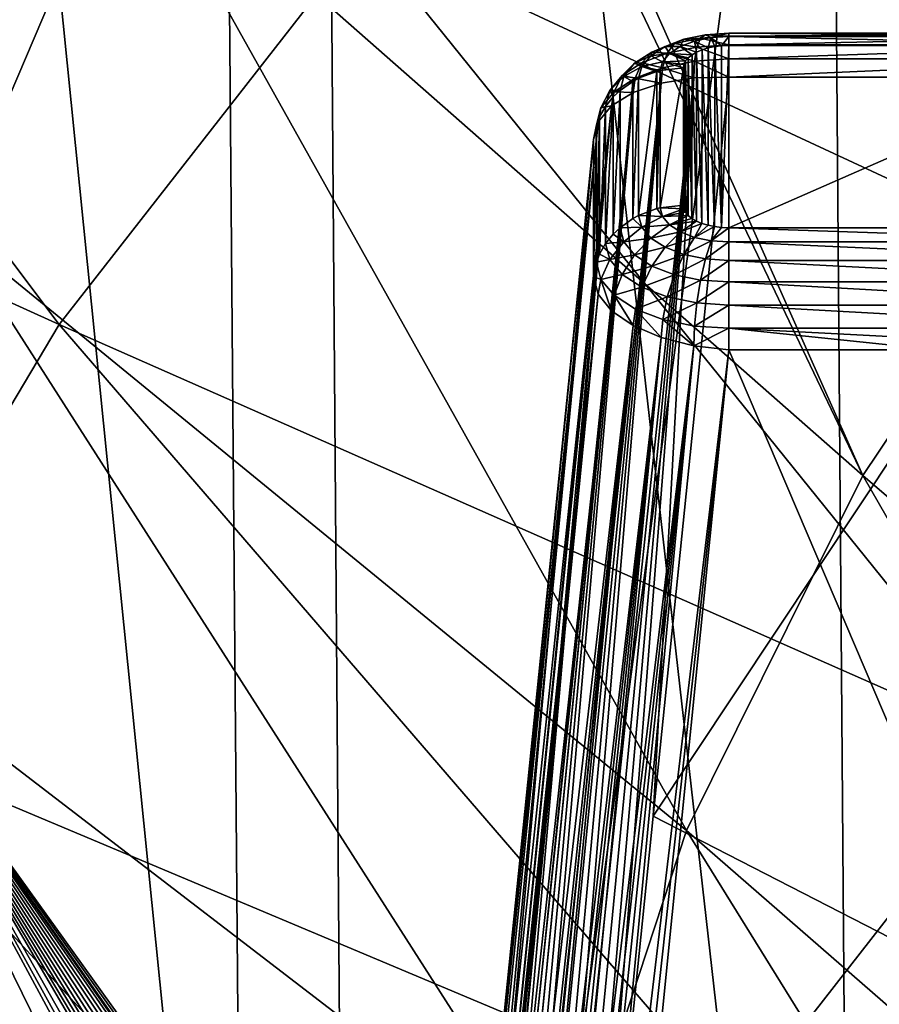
# Model space of a CAD drawing. Header units: metres. Extents: x -109 to 109, y -78 to 121.
# Tile 397 of 656: x -21.29 to -19.38, y -59.21 to -57.03. Entities that reach past the tile are written whole.
import ezdxf

# ---------------------------------------------------------------- set-up
doc = ezdxf.new("R2010")
doc.units = ezdxf.units.M
doc.layers.add('solid_508554_SW0001', color=7, linetype='CONTINUOUS')

msp = doc.modelspace()

# ---------------------------------------------------------------- linework, layer by layer
at = {"layer": 'solid_508554_SW0001'}
for points in [[(-20.787943, -61.015339, 18.419567), (-20.886246, -49.139118, 11.483313), (-22.081396, -48.201115, 13.107984)], [(-21.977468, -60.081745, 20.036596), (-20.787943, -61.015339, 18.419567), (-22.081396, -48.201115, 13.107984)], [(-19.440191, -61.893551, 16.898458), (-19.532137, -50.021473, 9.955032), (-20.886246, -49.139118, 11.483313)], [(-20.787943, -61.015339, 18.419567), (-19.440191, -61.893551, 16.898458), (-20.886246, -49.139118, 11.483313)], [(-22.10779, -50.006721, 9.991055), (-20.641497, -50.914703, 8.418381), (-22.00915, -62.147335, 17.084723)], [(-17.944492, -62.709682, 15.484876), (-18.029377, -50.841457, 8.534775), (-19.532137, -50.021473, 9.955032)], [(-19.440191, -61.893551, 16.898458), (-17.944492, -62.709682, 15.484876), (-19.532137, -50.021473, 9.955032)], [(-20.641497, -50.914703, 8.418381), (-20.549398, -63.05127, 15.519061), (-22.00915, -62.147335, 17.084723)], [(-20.641497, -50.914703, 8.418381), (-19.02648, -51.757244, 6.959062), (-20.549398, -63.05127, 15.519061)], [(-19.02648, -51.757244, 6.959062), (-18.941599, -63.890045, 14.06626), (-20.549398, -63.05127, 15.519061)], [(-22.579817, -55.22147, 37.501274), (-21.053436, -56.600044, 38.944065), (-21.434811, -57.493744, 37.396133)], [(-17.434929, -57.128788, 46.136292), (-18.763037, -55.21257, 46.031895), (-19.71125, -56.008224, 44.653782)], [(-20.33606, -55.981346, 40.525566), (-19.746634, -55.229622, 41.827587), (-18.904879, -57.270119, 41.36869)], [(-19.746634, -55.229622, 41.827587), (-18.269255, -56.525734, 42.658005), (-18.904879, -57.270119, 41.36869)], [(-21.053436, -56.600044, 38.944065), (-20.523272, -55.725494, 40.458836), (-19.419413, -58.037533, 40.039486)], [(-20.523272, -55.725494, 40.458836), (-20.33606, -55.981346, 40.525566), (-19.419413, -58.037533, 40.039486)], [(-21.198177, -57.703152, 41.718082), (-22.565981, -55.882034, 41.20887), (-23.128641, -56.827003, 39.572128)], [(-21.198177, -57.703152, 41.718082), (-20.524817, -56.840313, 43.212563), (-22.565981, -55.882034, 41.20887)], [(-20.33606, -55.981346, 40.525566), (-18.904879, -57.270119, 41.36869), (-19.419413, -58.037533, 40.039486)], [(-18.316025, -57.868122, 44.855724), (-19.71125, -56.008224, 44.653782), (-20.524817, -56.840313, 43.212563)], [(-18.316025, -57.868122, 44.855724), (-17.434929, -57.128788, 46.136292), (-19.71125, -56.008224, 44.653782)], [(-21.434811, -57.493744, 37.396133), (-21.053436, -56.600044, 38.944065), (-19.809559, -58.823067, 38.678905)], [(-21.053436, -56.600044, 38.944065), (-19.419413, -58.037533, 40.039486), (-19.809559, -58.823067, 38.678905)], [(-21.726734, -58.590847, 40.180553), (-21.198177, -57.703152, 41.718082), (-23.128641, -56.827003, 39.572128)], [(-19.072004, -58.641312, 43.516521), (-20.524817, -56.840313, 43.212563), (-21.198177, -57.703152, 41.718082)], [(-19.072004, -58.641312, 43.516521), (-18.316025, -57.868122, 44.855724), (-20.524817, -56.840313, 43.212563)], [(-19.857315, -57.088131, 33.472939), (-19.816027, -57.072346, 33.500282), (-19.823547, -57.088116, 33.433811)], [(-19.83658, -57.081482, 33.546818), (-19.816027, -57.072346, 33.500282), (-19.857315, -57.088131, 33.472939)], [(-19.83658, -57.081482, 33.546818), (-19.778627, -57.069527, 33.567528), (-19.816027, -57.072346, 33.500282)], [(-19.78684, -57.089386, 33.614532), (-19.778627, -57.069527, 33.567528), (-19.83658, -57.081482, 33.546818)], [(-19.816027, -57.072346, 33.500282), (-19.792175, -57.076122, 33.454586), (-19.823547, -57.088116, 33.433811)], [(-19.816027, -57.072346, 33.500282), (-19.767998, -57.062435, 33.517448), (-19.792175, -57.076122, 33.454586)], [(-19.778627, -57.069527, 33.567528), (-19.767998, -57.062435, 33.517448), (-19.816027, -57.072346, 33.500282)], [(-19.767998, -57.062435, 33.517448), (-19.755665, -57.068588, 33.467632), (-19.792175, -57.076122, 33.454586)], [(-19.792175, -57.076122, 33.454586), (-19.755665, -57.068588, 33.467632), (-19.761984, -57.091282, 33.414997)], [(-19.78684, -57.089386, 33.614532), (-19.716505, -57.084774, 33.62252), (-19.778627, -57.069527, 33.567528)], [(-19.778627, -57.069527, 33.567528), (-19.716505, -57.065453, 33.574585), (-19.767998, -57.062435, 33.517448)], [(-19.778627, -57.069527, 33.567528), (-19.716505, -57.084774, 33.62252), (-19.716505, -57.065453, 33.574585)], [(-19.767998, -57.062435, 33.517448), (-19.716505, -57.065453, 33.574585), (-19.716505, -57.059059, 33.523296)], [(-19.767998, -57.062435, 33.517448), (-19.716505, -57.059059, 33.523296), (-19.755665, -57.068588, 33.467632)], [(-19.755665, -57.068588, 33.467632), (-19.747402, -57.08828, 33.420197), (-19.761984, -57.091282, 33.414997)], [(-19.755665, -57.068588, 33.467632), (-19.716505, -57.059059, 33.523296), (-19.716505, -57.066021, 33.47208)], [(-19.755665, -57.068588, 33.467632), (-19.716505, -57.066021, 33.47208), (-19.732073, -57.086456, 33.423359)], [(-19.755665, -57.068588, 33.467632), (-19.732073, -57.086456, 33.423359), (-19.747402, -57.08828, 33.420197)], [(-19.716505, -57.066021, 33.47208), (-19.716505, -57.08585, 33.424408), (-19.732073, -57.086456, 33.423359)], [(-19.716505, -57.059059, 33.523296), (-18.796524, -57.059059, 33.523296), (-18.796524, -57.066021, 33.47208)], [(-19.716505, -57.066021, 33.47208), (-19.716505, -57.059059, 33.523296), (-18.796524, -57.066021, 33.47208)], [(-19.716505, -57.065453, 33.574585), (-18.796524, -57.065453, 33.574581), (-18.796524, -57.059059, 33.523296)], [(-19.716505, -57.059059, 33.523296), (-19.716505, -57.065453, 33.574585), (-18.796524, -57.059059, 33.523296)], [(-19.716505, -57.084774, 33.62252), (-18.796524, -57.084774, 33.62252), (-18.796524, -57.065453, 33.574581)], [(-19.716505, -57.065453, 33.574585), (-19.716505, -57.084774, 33.62252), (-18.796524, -57.065453, 33.574581)], [(-19.716505, -57.066021, 33.47208), (-18.796524, -57.08585, 33.424408), (-19.716505, -57.08585, 33.424408)], [(-19.716505, -57.066021, 33.47208), (-18.796524, -57.066021, 33.47208), (-18.796524, -57.08585, 33.424408)], [(-19.889025, -57.10873, 33.43726), (-19.857315, -57.088131, 33.472939), (-19.84763, -57.103764, 33.406712)], [(-19.886415, -57.100536, 33.513813), (-19.857315, -57.088131, 33.472939), (-19.889025, -57.10873, 33.43726)], [(-19.886415, -57.100536, 33.513813), (-19.83658, -57.081482, 33.546818), (-19.857315, -57.088131, 33.472939)], [(-19.852465, -57.102928, 33.59108), (-19.83658, -57.081482, 33.546818), (-19.886415, -57.100536, 33.513813)], [(-19.857315, -57.088131, 33.472939), (-19.823547, -57.088116, 33.433811), (-19.84763, -57.103764, 33.406712)], [(-19.852465, -57.102928, 33.59108), (-19.78684, -57.089386, 33.614532), (-19.83658, -57.081482, 33.546818)], [(-19.792089, -57.120693, 33.655319), (-19.78684, -57.089386, 33.614532), (-19.852465, -57.102928, 33.59108)], [(-19.84763, -57.103764, 33.406712), (-19.823547, -57.088116, 33.433811), (-19.797598, -57.10643, 33.388763)], [(-19.823547, -57.088116, 33.433811), (-19.792175, -57.076122, 33.454586), (-19.787378, -57.100468, 33.39909)], [(-19.823547, -57.088116, 33.433811), (-19.787378, -57.100468, 33.39909), (-19.797598, -57.10643, 33.388763)], [(-19.792175, -57.076122, 33.454586), (-19.761984, -57.091282, 33.414997), (-19.775412, -57.095379, 33.407906)], [(-19.792175, -57.076122, 33.454586), (-19.775412, -57.095379, 33.407906), (-19.787378, -57.100468, 33.39909)], [(-19.792089, -57.120693, 33.655319), (-19.716505, -57.115738, 33.663906), (-19.78684, -57.089386, 33.614532)], [(-19.78684, -57.089386, 33.614532), (-19.716505, -57.115738, 33.663906), (-19.716505, -57.084774, 33.62252)], [(-19.76219, -57.483826, 32.735092), (-19.775412, -57.095379, 33.407906), (-19.761984, -57.091282, 33.414997)], [(-19.74761, -57.486847, 32.729858), (-19.76219, -57.483826, 32.735092), (-19.761984, -57.091282, 33.414997)], [(-19.74761, -57.486847, 32.729858), (-19.761984, -57.091282, 33.414997), (-19.747402, -57.08828, 33.420197)], [(-19.732241, -57.488693, 32.726665), (-19.74761, -57.486847, 32.729858), (-19.747402, -57.08828, 33.420197)], [(-19.732241, -57.488693, 32.726665), (-19.747402, -57.08828, 33.420197), (-19.732073, -57.086456, 33.423359)], [(-19.732241, -57.488693, 32.726665), (-19.732073, -57.086456, 33.423359), (-19.716505, -57.08585, 33.424408)], [(-19.716505, -57.489311, 32.725594), (-19.732241, -57.488693, 32.726665), (-19.716505, -57.08585, 33.424408)], [(-19.716505, -57.115738, 33.663906), (-18.796524, -57.115738, 33.663906), (-18.796524, -57.084774, 33.62252)], [(-19.716505, -57.084774, 33.62252), (-19.716505, -57.115738, 33.663906), (-18.796524, -57.084774, 33.62252)], [(-19.716505, -57.489311, 32.725594), (-19.716505, -57.08585, 33.424408), (-18.796524, -57.08585, 33.424408)], [(-18.796524, -57.489311, 32.725594), (-19.716505, -57.489311, 32.725594), (-18.796524, -57.08585, 33.424408)], [(-19.924696, -57.125408, 33.470737), (-19.886415, -57.100536, 33.513813), (-19.889025, -57.10873, 33.43726)], [(-19.908901, -57.124508, 33.553699), (-19.886415, -57.100536, 33.513813), (-19.924696, -57.125408, 33.470737)], [(-19.924696, -57.125408, 33.470737), (-19.889025, -57.10873, 33.43726), (-19.908968, -57.13274, 33.395676)], [(-19.908968, -57.13274, 33.395676), (-19.889025, -57.10873, 33.43726), (-19.862772, -57.12199, 33.375141)], [(-19.908901, -57.124508, 33.553699), (-19.852465, -57.102928, 33.59108), (-19.886415, -57.100536, 33.513813)], [(-19.862617, -57.135246, 33.630116), (-19.852465, -57.102928, 33.59108), (-19.908901, -57.124508, 33.553699)], [(-19.889025, -57.10873, 33.43726), (-19.84763, -57.103764, 33.406712), (-19.862772, -57.12199, 33.375141)], [(-19.862772, -57.12199, 33.375141), (-19.84763, -57.103764, 33.406712), (-19.811834, -57.120354, 33.364643)], [(-19.862617, -57.135246, 33.630116), (-19.792089, -57.120693, 33.655319), (-19.852465, -57.102928, 33.59108)], [(-19.84763, -57.103764, 33.406712), (-19.797598, -57.10643, 33.388763), (-19.805817, -57.11311, 33.37719)], [(-19.84763, -57.103764, 33.406712), (-19.805817, -57.11311, 33.37719), (-19.811834, -57.120354, 33.364643)], [(-19.805927, -57.461937, 32.773003), (-19.811834, -57.120354, 33.364643), (-19.805817, -57.11311, 33.37719)], [(-19.797754, -57.468624, 32.761421), (-19.805927, -57.461937, 32.773003), (-19.805817, -57.11311, 33.37719)], [(-19.797754, -57.468624, 32.761421), (-19.805817, -57.11311, 33.37719), (-19.797598, -57.10643, 33.388763)], [(-19.787573, -57.474594, 32.75108), (-19.797754, -57.468624, 32.761421), (-19.797598, -57.10643, 33.388763)], [(-19.787573, -57.474594, 32.75108), (-19.797598, -57.10643, 33.388763), (-19.787378, -57.100468, 33.39909)], [(-19.792089, -57.120693, 33.655319), (-19.716505, -57.156048, 33.695839), (-19.716505, -57.115738, 33.663906)], [(-19.775618, -57.47971, 32.742226), (-19.787573, -57.474594, 32.75108), (-19.787378, -57.100468, 33.39909)], [(-19.775618, -57.47971, 32.742226), (-19.787378, -57.100468, 33.39909), (-19.775412, -57.095379, 33.407906)], [(-19.76219, -57.483826, 32.735092), (-19.775618, -57.47971, 32.742226), (-19.775412, -57.095379, 33.407906)], [(-18.796524, -57.115738, 33.663906), (-19.716505, -57.156048, 33.695839), (-18.796524, -57.156048, 33.695839)], [(-19.716505, -57.115738, 33.663906), (-19.716505, -57.156048, 33.695839), (-18.796524, -57.115738, 33.663906)], [(-19.952263, -57.152676, 33.50491), (-19.908901, -57.124508, 33.553699), (-19.924696, -57.125408, 33.470737)], [(-19.923275, -57.15844, 33.589943), (-19.908901, -57.124508, 33.553699), (-19.952263, -57.152676, 33.50491)], [(-19.952263, -57.152676, 33.50491), (-19.924696, -57.125408, 33.470737), (-19.948776, -57.154396, 33.420528)], [(-19.948776, -57.154396, 33.420528), (-19.924696, -57.125408, 33.470737), (-19.908968, -57.13274, 33.395676)], [(-19.948776, -57.154396, 33.420528), (-19.908968, -57.13274, 33.395676), (-19.91577, -57.158508, 33.351044)], [(-19.923275, -57.15844, 33.589943), (-19.862617, -57.135246, 33.630116), (-19.908901, -57.124508, 33.553699)], [(-19.923275, -57.15844, 33.589943), (-19.866207, -57.169056, 33.656826), (-19.862617, -57.135246, 33.630116)], [(-19.875208, -57.143349, 33.342293), (-19.91577, -57.158508, 33.351044), (-19.908968, -57.13274, 33.395676)], [(-19.908968, -57.13274, 33.395676), (-19.862772, -57.12199, 33.375141), (-19.867935, -57.141552, 33.341255)], [(-19.875208, -57.143349, 33.342293), (-19.908968, -57.13274, 33.395676), (-19.867935, -57.141552, 33.341255)], [(-19.867935, -57.141552, 33.341255), (-19.862772, -57.12199, 33.375141), (-19.816734, -57.13578, 33.337925)], [(-19.867933, -57.445152, 32.815411), (-19.867935, -57.141552, 33.341255), (-19.816734, -57.13578, 33.337925)], [(-19.867933, -57.445152, 32.815411), (-19.816734, -57.13578, 33.337925), (-19.816734, -57.439381, 32.812077)], [(-19.862617, -57.135246, 33.630116), (-19.866207, -57.169056, 33.656826), (-19.794003, -57.157391, 33.684738)], [(-19.862772, -57.12199, 33.375141), (-19.811834, -57.120354, 33.364643), (-19.815504, -57.127979, 33.35144)], [(-19.862772, -57.12199, 33.375141), (-19.815504, -57.127979, 33.35144), (-19.816734, -57.13578, 33.337925)], [(-19.862617, -57.135246, 33.630116), (-19.794003, -57.157391, 33.684738), (-19.792089, -57.120693, 33.655319)], [(-19.816734, -57.439381, 32.812077), (-19.816734, -57.13578, 33.337925), (-19.815504, -57.127979, 33.35144)], [(-19.815536, -57.447086, 32.798729), (-19.816734, -57.439381, 32.812077), (-19.815504, -57.127979, 33.35144)], [(-19.811911, -57.454689, 32.785561), (-19.815536, -57.447086, 32.798729), (-19.815504, -57.127979, 33.35144)], [(-19.811911, -57.454689, 32.785561), (-19.815504, -57.127979, 33.35144), (-19.811834, -57.120354, 33.364643)], [(-19.805927, -57.461937, 32.773003), (-19.811911, -57.454689, 32.785561), (-19.811834, -57.120354, 33.364643)], [(-19.792089, -57.120693, 33.655319), (-19.794003, -57.157391, 33.684738), (-19.716505, -57.156048, 33.695839)], [(-20.128633, -60.308712, 35.573742), (-19.794003, -57.157391, 33.684738), (-19.866207, -57.169056, 33.656826)], [(-20.128633, -60.308712, 35.573742), (-20.103666, -60.344589, 35.604187), (-19.794003, -57.157391, 33.684738)], [(-20.103666, -60.344589, 35.604187), (-20.077448, -60.383629, 35.633228), (-19.794003, -57.157391, 33.684738)], [(-20.077448, -60.383629, 35.633228), (-20.050219, -60.426064, 35.660664), (-19.794003, -57.157391, 33.684738)], [(-19.794003, -57.157391, 33.684738), (-20.050219, -60.426064, 35.660664), (-19.88336, -58.791054, 34.678253)], [(-19.97954, -57.185513, 33.448036), (-19.952263, -57.152676, 33.50491), (-19.948776, -57.154396, 33.420528)], [(-19.969881, -57.188717, 33.537498), (-19.952263, -57.152676, 33.50491), (-19.97954, -57.185513, 33.448036)], [(-19.97954, -57.185513, 33.448036), (-19.948776, -57.154396, 33.420528), (-19.956989, -57.185513, 33.366634)], [(-19.969881, -57.188717, 33.537498), (-19.923275, -57.15844, 33.589943), (-19.952263, -57.152676, 33.50491)], [(-19.969881, -57.188717, 33.537498), (-19.928205, -57.190247, 33.614017), (-19.923275, -57.15844, 33.589943)], [(-19.928572, -57.165394, 33.355019), (-19.956989, -57.185513, 33.366634), (-19.948776, -57.154396, 33.420528)], [(-19.928572, -57.165394, 33.355019), (-19.948776, -57.154396, 33.420528), (-19.91577, -57.158508, 33.351044)], [(-19.928572, -57.46899, 32.829174), (-19.928572, -57.165394, 33.355019), (-19.91577, -57.158508, 33.351044)], [(-19.915768, -57.462105, 32.825195), (-19.928572, -57.46899, 32.829174), (-19.91577, -57.158508, 33.351044)], [(-19.923275, -57.15844, 33.589943), (-19.928205, -57.190247, 33.614017), (-19.866207, -57.169056, 33.656826)], [(-19.915768, -57.462105, 32.825195), (-19.91577, -57.158508, 33.351044), (-19.875208, -57.143349, 33.342293)], [(-19.875208, -57.446949, 32.816448), (-19.915768, -57.462105, 32.825195), (-19.875208, -57.143349, 33.342293)], [(-19.88336, -58.791054, 34.678253), (-18.796524, -57.156048, 33.695839), (-19.716505, -57.156048, 33.695839)], [(-19.794003, -57.157391, 33.684738), (-19.88336, -58.791054, 34.678253), (-19.716505, -57.156048, 33.695839)], [(-19.88336, -58.791054, 34.678253), (-18.751396, -59.372459, 35.027596), (-18.796524, -57.156048, 33.695839)], [(-19.875208, -57.446949, 32.816448), (-19.875208, -57.143349, 33.342293), (-19.867935, -57.141552, 33.341255)], [(-19.867933, -57.445152, 32.815411), (-19.875208, -57.446949, 32.816448), (-19.867935, -57.141552, 33.341255)], [(-20.191395, -60.226131, 35.483982), (-19.866207, -57.169056, 33.656826), (-19.928205, -57.190247, 33.614017)], [(-20.191395, -60.226131, 35.483982), (-20.172441, -60.249783, 35.51334), (-19.866207, -57.169056, 33.656826)], [(-20.172441, -60.249783, 35.51334), (-20.151569, -60.277203, 35.543331), (-19.866207, -57.169056, 33.656826)], [(-20.151569, -60.277203, 35.543331), (-20.128633, -60.308712, 35.573742), (-19.866207, -57.169056, 33.656826)], [(-19.956987, -57.489105, 32.840786), (-19.956989, -57.185513, 33.366634), (-19.928572, -57.165394, 33.355019)], [(-19.928572, -57.46899, 32.829174), (-19.956987, -57.489105, 32.840786), (-19.928572, -57.165394, 33.355019)], [(-20.237858, -60.174599, 35.400784), (-19.928205, -57.190247, 33.614017), (-19.975786, -57.219517, 33.559227)], [(-20.237858, -60.174599, 35.400784), (-20.223991, -60.188812, 35.427628), (-19.928205, -57.190247, 33.614017)], [(-20.223991, -60.188812, 35.427628), (-20.208542, -60.205894, 35.455368), (-19.928205, -57.190247, 33.614017)], [(-20.208542, -60.205894, 35.455368), (-20.191395, -60.226131, 35.483982), (-19.928205, -57.190247, 33.614017)], [(-19.999201, -57.224014, 33.476364), (-19.97954, -57.185513, 33.448036), (-19.988842, -57.22076, 33.386986)], [(-19.999201, -57.224014, 33.476364), (-19.969881, -57.188717, 33.537498), (-19.97954, -57.185513, 33.448036)], [(-19.999201, -57.224014, 33.476364), (-19.975786, -57.219517, 33.559227), (-19.969881, -57.188717, 33.537498)], [(-19.972162, -57.199986, 33.374992), (-19.988842, -57.22076, 33.386986), (-19.97954, -57.185513, 33.448036)], [(-19.988842, -57.524357, 32.861137), (-19.988842, -57.22076, 33.386986), (-19.972162, -57.199986, 33.374992)], [(-19.972162, -57.503582, 32.849144), (-19.988842, -57.524357, 32.861137), (-19.972162, -57.199986, 33.374992)], [(-19.972162, -57.199986, 33.374992), (-19.97954, -57.185513, 33.448036), (-19.956989, -57.185513, 33.366634)], [(-19.969881, -57.188717, 33.537498), (-19.975786, -57.219517, 33.559227), (-19.928205, -57.190247, 33.614017)], [(-19.972162, -57.503582, 32.849144), (-19.972162, -57.199986, 33.374992), (-19.956989, -57.185513, 33.366634)], [(-19.956987, -57.489105, 32.840786), (-19.972162, -57.503582, 32.849144), (-19.956989, -57.185513, 33.366634)], [(-20.286028, -60.139751, 35.283112), (-19.975786, -57.219517, 33.559227), (-20.005718, -57.254871, 33.496185)], [(-20.286028, -60.139751, 35.283112), (-20.270691, -60.147224, 35.326637), (-19.975786, -57.219517, 33.559227)], [(-20.270691, -60.147224, 35.326637), (-20.250206, -60.163078, 35.374981), (-19.975786, -57.219517, 33.559227)], [(-20.250206, -60.163078, 35.374981), (-20.237858, -60.174599, 35.400784), (-19.975786, -57.219517, 33.559227)], [(-20.009203, -57.261902, 33.41074), (-20.005718, -57.254871, 33.496185), (-19.999201, -57.224014, 33.476364)], [(-20.002171, -57.244102, 33.400463), (-20.009203, -57.261902, 33.41074), (-19.999201, -57.224014, 33.476364)], [(-19.999201, -57.224014, 33.476364), (-20.005718, -57.254871, 33.496185), (-19.975786, -57.219517, 33.559227)], [(-20.002171, -57.244102, 33.400463), (-19.999201, -57.224014, 33.476364), (-19.988842, -57.22076, 33.386986)], [(-20.002171, -57.547699, 32.874615), (-20.002171, -57.244102, 33.400463), (-19.988842, -57.22076, 33.386986)], [(-19.988842, -57.524357, 32.861137), (-20.002171, -57.547699, 32.874615), (-19.988842, -57.22076, 33.386986)], [(-20.009201, -57.565498, 32.884892), (-20.009203, -57.261902, 33.41074), (-20.002171, -57.244102, 33.400463)], [(-20.002171, -57.547699, 32.874615), (-20.009201, -57.565498, 32.884892), (-20.002171, -57.244102, 33.400463)], [(-20.303858, -60.143932, 35.211246), (-20.005718, -57.254871, 33.496185), (-20.015972, -57.293892, 33.429207)], [(-20.303858, -60.143932, 35.211246), (-20.296827, -60.139133, 35.244778), (-20.005718, -57.254871, 33.496185)], [(-20.296827, -60.139133, 35.244778), (-20.286028, -60.139751, 35.283112), (-20.005718, -57.254871, 33.496185)], [(-20.009203, -57.261902, 33.41074), (-20.015972, -57.293892, 33.429207), (-20.005718, -57.254871, 33.496185)], [(-20.009203, -57.261902, 33.41074), (-20.015972, -57.597488, 32.903362), (-20.015972, -57.293892, 33.429207)], [(-20.009201, -57.565498, 32.884892), (-20.015972, -57.597488, 32.903362), (-20.009203, -57.261902, 33.41074)], [(-17.704557, -59.509113, 40.804409), (-19.419413, -58.037533, 40.039486), (-18.904879, -57.270119, 41.36869)], [(-20.309111, -60.528427, 34.528008), (-20.015972, -57.293892, 33.429207), (-20.015972, -57.597488, 32.903362)], [(-20.309111, -60.528427, 34.528008), (-20.309111, -60.166344, 35.155151), (-20.015972, -57.293892, 33.429207)], [(-20.307817, -60.153179, 35.181568), (-20.015972, -57.293892, 33.429207), (-20.309111, -60.166344, 35.155151)], [(-20.307817, -60.153179, 35.181568), (-20.303858, -60.143932, 35.211246), (-20.015972, -57.293892, 33.429207)], [(-19.867933, -57.445152, 32.815411), (-19.816734, -57.439381, 32.812077), (-19.815536, -57.447086, 32.798729)], [(-19.908941, -57.487919, 32.780487), (-19.928572, -57.46899, 32.829174), (-19.915768, -57.462105, 32.825195)], [(-19.862751, -57.464748, 32.781464), (-19.915768, -57.462105, 32.825195), (-19.875208, -57.446949, 32.816448)], [(-19.908941, -57.487919, 32.780487), (-19.915768, -57.462105, 32.825195), (-19.862751, -57.464748, 32.781464)], [(-19.908941, -57.487919, 32.780487), (-19.862751, -57.464748, 32.781464), (-19.847569, -57.482994, 32.749863)], [(-19.862751, -57.464748, 32.781464), (-19.875208, -57.446949, 32.816448), (-19.867933, -57.445152, 32.815411)], [(-19.862751, -57.464748, 32.781464), (-19.867933, -57.445152, 32.815411), (-19.815536, -57.447086, 32.798729)], [(-19.862751, -57.464748, 32.781464), (-19.815536, -57.447086, 32.798729), (-19.811911, -57.454689, 32.785561)], [(-19.862751, -57.464748, 32.781464), (-19.811911, -57.454689, 32.785561), (-19.805927, -57.461937, 32.773003)], [(-19.847569, -57.482994, 32.749863), (-19.862751, -57.464748, 32.781464), (-19.805927, -57.461937, 32.773003)], [(-19.847569, -57.482994, 32.749863), (-19.805927, -57.461937, 32.773003), (-19.797754, -57.468624, 32.761421)], [(-19.908941, -57.487919, 32.780487), (-19.956987, -57.489105, 32.840786), (-19.928572, -57.46899, 32.829174)], [(-19.888945, -57.511951, 32.738865), (-19.908941, -57.487919, 32.780487), (-19.847569, -57.482994, 32.749863)], [(-19.888945, -57.511951, 32.738865), (-19.847569, -57.482994, 32.749863), (-19.82345, -57.498634, 32.722771)], [(-19.847569, -57.482994, 32.749863), (-19.797754, -57.468624, 32.761421), (-19.787573, -57.474594, 32.75108)], [(-19.82345, -57.498634, 32.722771), (-19.847569, -57.482994, 32.749863), (-19.787573, -57.474594, 32.75108)], [(-19.82345, -57.498634, 32.722771), (-19.787573, -57.474594, 32.75108), (-19.775618, -57.47971, 32.742226)], [(-19.792078, -57.510612, 32.70203), (-19.82345, -57.498634, 32.722771), (-19.775618, -57.47971, 32.742226)], [(-19.792078, -57.510612, 32.70203), (-19.775618, -57.47971, 32.742226), (-19.76219, -57.483826, 32.735092)], [(-19.792078, -57.510612, 32.70203), (-19.76219, -57.483826, 32.735092), (-19.74761, -57.486847, 32.729858)], [(-19.755606, -57.518124, 32.689018), (-19.792078, -57.510612, 32.70203), (-19.74761, -57.486847, 32.729858)], [(-19.755606, -57.518124, 32.689018), (-19.74761, -57.486847, 32.729858), (-19.732241, -57.488693, 32.726665)], [(-21.664719, -58.400303, 35.825932), (-21.434811, -57.493744, 37.396133), (-20.072819, -59.621681, 37.295662)], [(-21.434811, -57.493744, 37.396133), (-19.809559, -58.823067, 38.678905), (-20.072819, -59.621681, 37.295662)], [(-19.948746, -57.520279, 32.7868), (-19.988842, -57.524357, 32.861137), (-19.972162, -57.503582, 32.849144)], [(-19.948746, -57.520279, 32.7868), (-19.972162, -57.503582, 32.849144), (-19.956987, -57.489105, 32.840786)], [(-19.948746, -57.520279, 32.7868), (-19.956987, -57.489105, 32.840786), (-19.908941, -57.487919, 32.780487)], [(-19.948746, -57.520279, 32.7868), (-19.908941, -57.487919, 32.780487), (-19.888945, -57.511951, 32.738865)], [(-19.857189, -57.532543, 32.703194), (-19.888945, -57.511951, 32.738865), (-19.82345, -57.498634, 32.722771)], [(-19.857189, -57.532543, 32.703194), (-19.82345, -57.498634, 32.722771), (-19.792078, -57.510612, 32.70203)], [(-19.755606, -57.518124, 32.689018), (-19.732241, -57.488693, 32.726665), (-19.716505, -57.489311, 32.725594)], [(-19.716505, -57.520683, 32.684586), (-19.755606, -57.518124, 32.689018), (-19.716505, -57.489311, 32.725594)], [(-18.796524, -57.520683, 32.684586), (-19.716505, -57.489311, 32.725594), (-18.796524, -57.489311, 32.725594)], [(-18.796524, -57.520683, 32.684586), (-19.716505, -57.520683, 32.684586), (-19.716505, -57.489311, 32.725594)], [(-19.979504, -57.559669, 32.79998), (-20.002171, -57.547699, 32.874615), (-19.988842, -57.524357, 32.861137)], [(-19.979504, -57.559669, 32.79998), (-19.988842, -57.524357, 32.861137), (-19.948746, -57.520279, 32.7868)], [(-19.979504, -57.559669, 32.79998), (-19.948746, -57.520279, 32.7868), (-19.924599, -57.549294, 32.736542)], [(-19.924599, -57.549294, 32.736542), (-19.948746, -57.520279, 32.7868), (-19.888945, -57.511951, 32.738865)], [(-19.924599, -57.549294, 32.736542), (-19.888945, -57.511951, 32.738865), (-19.857189, -57.532543, 32.703194)], [(-19.815901, -57.548306, 32.675896), (-19.857189, -57.532543, 32.703194), (-19.792078, -57.510612, 32.70203)], [(-19.815901, -57.548306, 32.675896), (-19.792078, -57.510612, 32.70203), (-19.755606, -57.518124, 32.689018)], [(-19.767921, -57.558189, 32.658775), (-19.815901, -57.548306, 32.675896), (-19.755606, -57.518124, 32.689018)], [(-19.767921, -57.558189, 32.658775), (-19.755606, -57.518124, 32.689018), (-19.716505, -57.520683, 32.684586)], [(-19.716505, -57.561554, 32.652946), (-19.767921, -57.558189, 32.658775), (-19.716505, -57.520683, 32.684586)], [(-18.796524, -57.561554, 32.652946), (-19.716505, -57.561554, 32.652946), (-19.716505, -57.520683, 32.684586)], [(-18.796524, -57.520683, 32.684586), (-18.796524, -57.561554, 32.652946), (-19.716505, -57.520683, 32.684586)], [(-19.979504, -57.559669, 32.79998), (-20.009201, -57.565498, 32.884892), (-20.002171, -57.547699, 32.874615)], [(-19.952152, -57.592537, 32.74305), (-19.979504, -57.559669, 32.79998), (-19.924599, -57.549294, 32.736542)], [(-19.952152, -57.592537, 32.74305), (-19.924599, -57.549294, 32.736542), (-19.886263, -57.574158, 32.693478)], [(-19.886263, -57.574158, 32.693478), (-19.924599, -57.549294, 32.736542), (-19.857189, -57.532543, 32.703194)], [(-19.886263, -57.574158, 32.693478), (-19.857189, -57.532543, 32.703194), (-19.815901, -57.548306, 32.675896)], [(-19.836428, -57.593182, 32.66053), (-19.886263, -57.574158, 32.693478), (-19.815901, -57.548306, 32.675896)], [(-19.836428, -57.593182, 32.66053), (-19.815901, -57.548306, 32.675896), (-19.767921, -57.558189, 32.658775)], [(-19.999163, -57.603455, 32.819153), (-20.015972, -57.597488, 32.903362), (-20.009201, -57.565498, 32.884892)], [(-19.999163, -57.603455, 32.819153), (-20.009201, -57.565498, 32.884892), (-19.979504, -57.559669, 32.79998)], [(-19.999163, -57.603455, 32.819153), (-19.979504, -57.559669, 32.79998), (-19.952152, -57.592537, 32.74305)], [(-19.90873, -57.620697, 32.694275), (-19.952152, -57.592537, 32.74305), (-19.886263, -57.574158, 32.693478)], [(-19.90873, -57.620697, 32.694275), (-19.886263, -57.574158, 32.693478), (-19.836428, -57.593182, 32.66053)], [(-19.778536, -57.605106, 32.639874), (-19.836428, -57.593182, 32.66053), (-19.767921, -57.558189, 32.658775)], [(-19.778536, -57.605106, 32.639874), (-19.767921, -57.558189, 32.658775), (-19.716505, -57.561554, 32.652946)], [(-19.716505, -57.609169, 32.632839), (-19.778536, -57.605106, 32.639874), (-19.716505, -57.561554, 32.652946)], [(-18.796524, -57.609169, 32.632839), (-19.716505, -57.609169, 32.632839), (-19.716505, -57.561554, 32.652946)], [(-18.796524, -57.561554, 32.652946), (-18.796524, -57.609169, 32.632839), (-19.716505, -57.561554, 32.652946)], [(-19.969763, -57.638786, 32.757957), (-19.999163, -57.603455, 32.819153), (-19.952152, -57.592537, 32.74305)], [(-19.969763, -57.638786, 32.757957), (-19.952152, -57.592537, 32.74305), (-19.90873, -57.620697, 32.694275)], [(-19.852291, -57.642242, 32.65696), (-19.90873, -57.620697, 32.694275), (-19.836428, -57.593182, 32.66053)], [(-19.852291, -57.642242, 32.65696), (-19.836428, -57.593182, 32.66053), (-19.778536, -57.605106, 32.639874)], [(-20.005709, -57.636002, 32.836052), (-20.309111, -60.528427, 34.528008), (-20.015972, -57.597488, 32.903362)], [(-19.999163, -57.603455, 32.819153), (-20.005709, -57.636002, 32.836052), (-20.015972, -57.597488, 32.903362)], [(-19.999163, -57.603455, 32.819153), (-19.975769, -57.672916, 32.773918), (-20.005709, -57.636002, 32.836052)], [(-19.969763, -57.638786, 32.757957), (-19.975769, -57.672916, 32.773918), (-19.999163, -57.603455, 32.819153)], [(-19.786736, -57.655746, 32.633568), (-19.852291, -57.642242, 32.65696), (-19.778536, -57.605106, 32.639874)], [(-19.786736, -57.655746, 32.633568), (-19.778536, -57.605106, 32.639874), (-19.716505, -57.609169, 32.632839)], [(-19.716505, -57.660343, 32.625607), (-19.786736, -57.655746, 32.633568), (-19.716505, -57.609169, 32.632839)], [(-18.796524, -57.660343, 32.625607), (-19.716505, -57.660343, 32.625607), (-19.716505, -57.609169, 32.632839)], [(-18.796524, -57.609169, 32.632839), (-18.796524, -57.660343, 32.625607), (-19.716505, -57.609169, 32.632839)], [(-20.307829, -60.544643, 34.503498), (-20.309111, -60.528427, 34.528008), (-20.005709, -57.636002, 32.836052)], [(-20.303881, -60.565697, 34.480644), (-20.307829, -60.544643, 34.503498), (-20.005709, -57.636002, 32.836052)], [(-20.296869, -60.592293, 34.459728), (-20.303881, -60.565697, 34.480644), (-20.005709, -57.636002, 32.836052)], [(-20.296869, -60.592293, 34.459728), (-20.005709, -57.636002, 32.836052), (-19.975769, -57.672916, 32.773918)], [(-19.969763, -57.638786, 32.757957), (-19.928188, -57.705727, 32.721184), (-19.975769, -57.672916, 32.773918)], [(-19.92309, -57.669056, 32.705528), (-19.969763, -57.638786, 32.757957), (-19.90873, -57.620697, 32.694275)], [(-19.92309, -57.669056, 32.705528), (-19.928188, -57.705727, 32.721184), (-19.969763, -57.638786, 32.757957)], [(-19.92309, -57.669056, 32.705528), (-19.90873, -57.620697, 32.694275), (-19.852291, -57.642242, 32.65696)], [(-19.862431, -57.692211, 32.665424), (-19.92309, -57.669056, 32.705528), (-19.852291, -57.642242, 32.65696)], [(-19.862431, -57.692211, 32.665424), (-19.852291, -57.642242, 32.65696), (-19.786736, -57.655746, 32.633568)], [(-19.791979, -57.706726, 32.640285), (-19.862431, -57.692211, 32.665424), (-19.786736, -57.655746, 32.633568)], [(-19.791979, -57.706726, 32.640285), (-19.786736, -57.655746, 32.633568), (-19.716505, -57.660343, 32.625607)], [(-19.716505, -57.711666, 32.631725), (-19.791979, -57.706726, 32.640285), (-19.716505, -57.660343, 32.625607)], [(-18.796524, -57.711666, 32.631725), (-19.716505, -57.711666, 32.631725), (-19.716505, -57.660343, 32.625607)], [(-18.796524, -57.660343, 32.625607), (-18.796524, -57.711666, 32.631725), (-19.716505, -57.660343, 32.625607)], [(-20.286093, -60.625759, 34.441082), (-20.296869, -60.592293, 34.459728), (-19.975769, -57.672916, 32.773918)], [(-20.270782, -60.667141, 34.425774), (-20.286093, -60.625759, 34.441082), (-19.975769, -57.672916, 32.773918)], [(-20.270782, -60.667141, 34.425774), (-19.975769, -57.672916, 32.773918), (-19.928188, -57.705727, 32.721184)], [(-19.92309, -57.669056, 32.705528), (-19.866192, -57.732201, 32.681435), (-19.928188, -57.705727, 32.721184)], [(-19.862431, -57.692211, 32.665424), (-19.866192, -57.732201, 32.681435), (-19.92309, -57.669056, 32.705528)], [(-19.697702, -59.443077, 42.127827), (-21.198177, -57.703152, 41.718082), (-21.726734, -58.590847, 40.180553)], [(-19.697702, -59.443077, 42.127827), (-19.072004, -58.641312, 43.516521), (-21.198177, -57.703152, 41.718082)], [(-19.862431, -57.692211, 32.665424), (-19.793995, -57.750534, 32.657383), (-19.866192, -57.732201, 32.681435)], [(-19.791979, -57.706726, 32.640285), (-19.793995, -57.750534, 32.657383), (-19.862431, -57.692211, 32.665424)], [(-20.250313, -60.716927, 34.415298), (-20.270782, -60.667141, 34.425774), (-19.928188, -57.705727, 32.721184)], [(-20.237965, -60.745041, 34.412354), (-20.250313, -60.716927, 34.415298), (-19.928188, -57.705727, 32.721184)], [(-20.224092, -60.775414, 34.411228), (-20.237965, -60.745041, 34.412354), (-19.928188, -57.705727, 32.721184)], [(-20.224092, -60.775414, 34.411228), (-19.928188, -57.705727, 32.721184), (-19.866192, -57.732201, 32.681435)], [(-19.716505, -57.711666, 32.631725), (-19.793995, -57.750534, 32.657383), (-19.791979, -57.706726, 32.640285)], [(-19.716505, -57.711666, 32.631725), (-19.716505, -57.75948, 32.650669), (-19.793995, -57.750534, 32.657383)], [(-19.716505, -57.711666, 32.631725), (-18.796516, -57.75948, 32.650669), (-19.25651, -57.75948, 32.650669)], [(-18.796524, -57.711666, 32.631725), (-18.796516, -57.75948, 32.650669), (-19.716505, -57.711666, 32.631725)], [(-19.716505, -57.711666, 32.631725), (-19.25651, -57.75948, 32.650669), (-19.716505, -57.75948, 32.650669)], [(-20.208633, -60.80801, 34.412136), (-20.224092, -60.775414, 34.411228), (-19.866192, -57.732201, 32.681435)], [(-20.191471, -60.842941, 34.415348), (-20.208633, -60.80801, 34.412136), (-19.866192, -57.732201, 32.681435)], [(-20.172499, -60.880241, 34.42115), (-20.191471, -60.842941, 34.415348), (-19.866192, -57.732201, 32.681435)], [(-20.172499, -60.880241, 34.42115), (-19.866192, -57.732201, 32.681435), (-19.793995, -57.750534, 32.657383)], [(-20.151587, -60.919994, 34.429916), (-20.172499, -60.880241, 34.42115), (-19.793995, -57.750534, 32.657383)], [(-20.128616, -60.962151, 34.442017), (-20.151587, -60.919994, 34.429916), (-19.793995, -57.750534, 32.657383)], [(-20.103622, -61.0065, 34.457886), (-20.128616, -60.962151, 34.442017), (-19.793995, -57.750534, 32.657383)], [(-20.103622, -61.0065, 34.457886), (-19.793995, -57.750534, 32.657383), (-19.716505, -57.75948, 32.650669)], [(-20.07741, -61.051159, 34.477173), (-20.103622, -61.0065, 34.457886), (-19.716505, -57.75948, 32.650669)], [(-20.07741, -61.051159, 34.477173), (-19.716505, -57.75948, 32.650669), (-19.88336, -59.427773, 33.57542)], [(-18.751398, -60.021015, 33.904263), (-19.88336, -59.427773, 33.57542), (-19.716505, -57.75948, 32.650669)], [(-18.751398, -60.021015, 33.904263), (-19.716505, -57.75948, 32.650669), (-19.25651, -57.75948, 32.650669)], [(-18.123713, -60.291103, 39.449966), (-19.809559, -58.823067, 38.678905), (-19.419413, -58.037533, 40.039486)], [(-18.123713, -60.291103, 39.449966), (-19.419413, -58.037533, 40.039486), (-17.704557, -59.509113, 40.804409)], [(-21.741535, -59.313309, 34.244556), (-21.664719, -58.400303, 35.825932), (-20.658886, -60.449478, 34.900524)], [(-21.664719, -58.400303, 35.825932), (-20.658594, -60.264225, 35.214725), (-20.658886, -60.449478, 34.900524)], [(-21.664719, -58.400303, 35.825932), (-20.653784, -60.231693, 35.278851), (-20.658594, -60.264225, 35.214725)], [(-21.664719, -58.400303, 35.825932), (-20.639198, -60.208313, 35.348755), (-20.653784, -60.231693, 35.278851)], [(-21.664719, -58.400303, 35.825932), (-20.613945, -60.195156, 35.424519), (-20.639198, -60.208313, 35.348755)], [(-21.664719, -58.400303, 35.825932), (-20.596891, -60.192966, 35.464569), (-20.613945, -60.195156, 35.424519)], [(-21.664719, -58.400303, 35.825932), (-20.576651, -60.194057, 35.505955), (-20.596891, -60.192966, 35.464569)], [(-21.664719, -58.400303, 35.825932), (-20.553053, -60.19873, 35.548523), (-20.576651, -60.194057, 35.505955)], [(-21.664719, -58.400303, 35.825932), (-20.525938, -60.207336, 35.592007), (-20.553053, -60.19873, 35.548523)], [(-21.664719, -58.400303, 35.825932), (-20.495075, -60.220284, 35.636196), (-20.525938, -60.207336, 35.592007)], [(-21.664719, -58.400303, 35.825932), (-20.460938, -60.23761, 35.679981), (-20.495075, -60.220284, 35.636196)], [(-21.664719, -58.400303, 35.825932), (-20.423193, -60.259697, 35.723396), (-20.460938, -60.23761, 35.679981)], [(-21.664719, -58.400303, 35.825932), (-20.382208, -60.286583, 35.765572), (-20.423193, -60.259697, 35.723396)], [(-21.664719, -58.400303, 35.825932), (-20.33847, -60.318157, 35.805611), (-20.382208, -60.286583, 35.765572)], [(-21.664719, -58.400303, 35.825932), (-20.305771, -60.343502, 35.832539), (-20.33847, -60.318157, 35.805611)], [(-21.664719, -58.400303, 35.825932), (-20.292614, -60.354088, 35.842697), (-20.305771, -60.343502, 35.832539)], [(-21.664719, -58.400303, 35.825932), (-20.250481, -60.389442, 35.872715), (-20.292614, -60.354088, 35.842697)], [(-21.664719, -58.400303, 35.825932), (-20.207663, -60.427567, 35.899395), (-20.250481, -60.389442, 35.872715)], [(-21.664719, -58.400303, 35.825932), (-20.072819, -59.621681, 37.295662), (-20.207663, -60.427567, 35.899395)], [(-20.188845, -60.267937, 40.699127), (-21.726734, -58.590847, 40.180553), (-22.106874, -59.49733, 38.610474)], [(-20.188845, -60.267937, 40.699127), (-19.697702, -59.443077, 42.127827), (-21.726734, -58.590847, 40.180553)], [(-17.499825, -60.355247, 43.709755), (-19.072004, -58.641312, 43.516521), (-19.697702, -59.443077, 42.127827)], [(-19.88336, -58.791054, 34.678253), (-20.050219, -60.426064, 35.660664), (-18.751396, -59.372459, 35.027596)], [(-18.404993, -61.088379, 38.069046), (-20.072819, -59.621681, 37.295662), (-19.809559, -58.823067, 38.678905)], [(-18.404993, -61.088379, 38.069046), (-19.809559, -58.823067, 38.678905), (-18.123713, -60.291103, 39.449966)]]:
    msp.add_3dface(points, dxfattribs=at)

doc.saveas('drawing.dxf')
